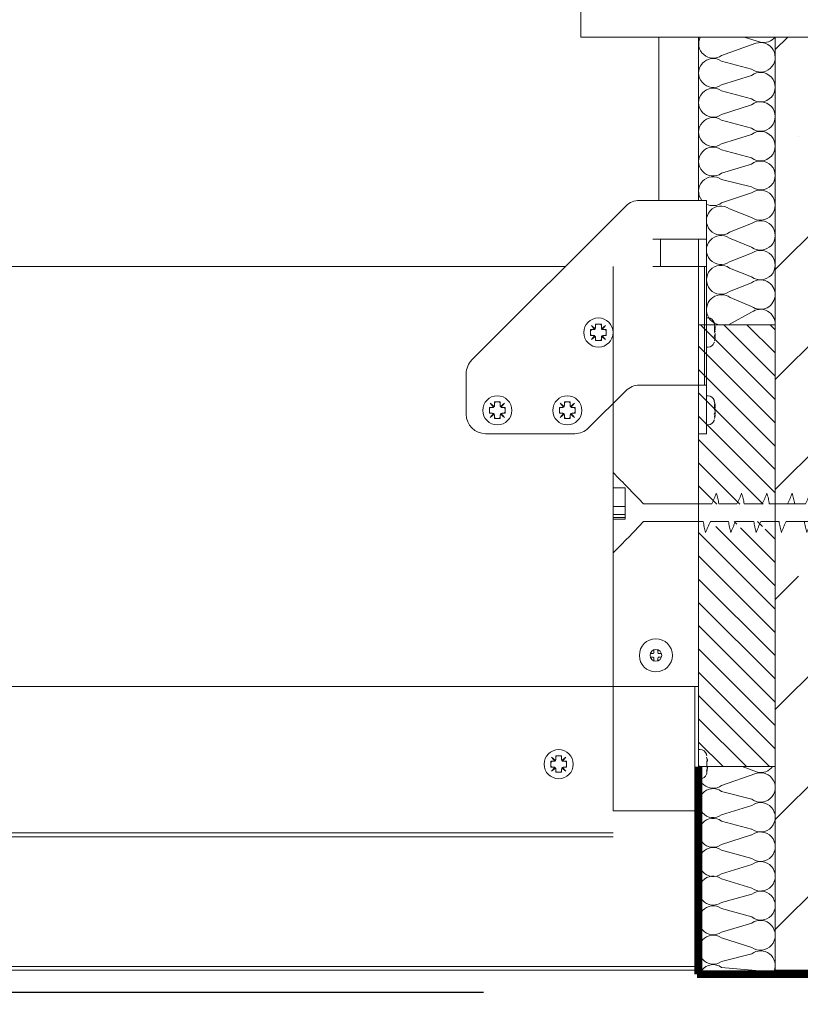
# Model space of a CAD drawing. Header units: inches. Extents: x 0 to 77643, y -44170 to 0.
# Tile 532 of 546: x 76485 to 76525, y -39522 to -39472. Entities that reach past the tile are written whole.
import ezdxf
from ezdxf.lldxf.tags import DXFTag

# ---------------------------------------------------------------- set-up
doc = ezdxf.new("R2010")
doc.units = ezdxf.units.IN
doc.header["$MEASUREMENT"] = 0
doc.layers.get('0').update_dxf_attribs({"lineweight": 0})
doc.layers.get('Defpoints').update_dxf_attribs({"lineweight": 0})
doc.layers.add('CONSTRUCTION', color=40, linetype='Continuous', lineweight=20)
doc.styles.get("Standard").update_dxf_attribs({"font": 'arial.ttf', "width": 0.75})
tags = doc.linetypes.add('HIDDEN2', pattern=[4.7625, 3.175, -1.5875]).pattern_tags.tags
tags[6:7] = [DXFTag(74, 4), DXFTag(75, 0), DXFTag(340, '0'), DXFTag(46, 0.0), DXFTag(50, 0.0), DXFTag(44, 0.0), DXFTag(45, 0.0)]
tags[4:5] = [DXFTag(74, 4), DXFTag(75, 0), DXFTag(340, '0'), DXFTag(46, 0.0), DXFTag(50, 0.0), DXFTag(44, 0.0), DXFTag(45, 0.0)]
doc.dimstyles.get("Standard").update_dxf_attribs({"dimtxt": 0.18, "dimasz": 0.18, "dimexe": 0.18, "dimexo": 0.0625, "dimgap": 0.09, "dimtad": 0, "dimtih": 1, "dimtoh": 1, "dimdec": 4, "dimzin": 0, "dimdsep": 46, "dimtxsty": 'Standard', "dimcen": 0.09, "dimadec": 0, "dimazin": 0, "dimtfac": 1, "dimtdec": 4, "dimtofl": 0, "dimtmove": 0, "dimatfit": 3, "dimfxl": 1, "dimtolj": 1, "dimtzin": 0, "dimarcsym": 0})

# ---------------------------------------------------------------- blocks, each defined once
blk = doc.blocks.new('*D1803')
at = {"color": 0, "linetype": 'Continuous', "lineweight": -2}
for p, q in [((76350.046, -39521.558), (76320.046, -39521.558)), ((76380.046, -39547.253), (76380.046, -39521.378)), ((76448.446, -39547.253), (76448.446, -39521.378)), ((76478.446, -39521.558), (76508.446, -39521.558))]:
    blk.add_line(p, q, dxfattribs=at)
at = {"color": 0}
for points in [[(76350.046, -39526.558), (76350.046, -39516.558), (76380.046, -39521.558)], [(76478.446, -39516.558), (76478.446, -39526.558), (76448.446, -39521.558)]]:
    blk.add_solid(points, dxfattribs=at)
at = {"layer": 'Defpoints', "color": 0}
for p in [(76448.446, -39521.558), (76380.046, -39547.316), (76448.446, -39547.316)]:
    blk.add_point(p, dxfattribs=at)
at = {"linetype": 'Continuous', "lineweight": 20, "ltscale": 12, "insert": (76414.246, -39501.558), "char_height": 30, "attachment_point": 5}
blk.add_mtext('\\A1;\\A1;W {}', dxfattribs=at)
blk = doc.blocks.new('A$C3FD35D1F')
at = {"layer": 'CONSTRUCTION', "linetype": 'Continuous'}
for p, q in [((0, 81.35), (0.04, 81.35)), ((0.04, 81.35), (4.38, 81.35)), ((4.39, 81.35), (4.38, 81.35)), ((4.38, 79.79), (4.38, 81.35)), ((4.39, 79.79), (4.39, 81.35)), ((4.6, 81.35), (4.39, 81.35)), ((4.6, 79.79), (4.6, 81.35)), ((4.96, 81.35), (4.6, 81.35)), ((4.96, 79.79), (4.96, 81.35)), ((6.01, 81.35), (4.96, 81.35)), ((6.01, 79.79), (6.01, 81.35)), ((8.39, 81.35), (6.01, 81.35)), ((8.39, 81.35), (10.36, 81.35)), ((8.39, 81.35), (8.39, 79.79)), ((10.36, 81.35), (10.4, 81.35)), ((8.39, 79.79), (4.38, 79.79)), ((4.07, 76.25), (4.07, 77.45)), ((6.33, 77.45), (6.33, 75.17)), ((4.07, 72.09), (4.07, 76.25)), ((6.33, 75.17), (6.33, 71.01)), ((4.07, 69.75), (4.07, 72.09)), ((6.33, 71.01), (6.33, 68.67)), ((4.07, 66.5), (4.07, 68.84)), ((6.33, 67.76), (6.33, 65.42)), ((4.07, 63.25), (4.07, 65.59)), ((6.33, 64.51), (6.33, 62.17)), ((4.07, 60), (4.07, 62.34)), ((6.33, 61.26), (6.33, 58.92)), ((4.07, 56.75), (4.07, 59.09)), ((6.33, 58.95), (6.33, 56.61)), ((4.07, 54.45), (4.07, 56.79)), ((6.33, 55.7), (6.33, 53.36)), ((4.07, 51.2), (4.07, 53.54)), ((6.33, 52.45), (6.33, 50.11)), ((4.07, 49.41), (4.07, 50.29)), ((6.33, 49.2), (6.33, 49.41))]:
    blk.add_line(p, q, dxfattribs=at)
for points, knots in [([(4.07, 77.45), (3.72, 77.75), (3.38, 78.08), (2.71, 78.72), (2.37, 79.05), (1.37, 80.03), (0.7, 80.69), (0.04, 81.35)], [0, 0, 0, 0, 0.25, 0.25, 0.5, 0.5, 1, 1, 1, 1]), ([(10.36, 81.35), (9.7, 80.69), (9.03, 80.03), (8.03, 79.05), (7.69, 78.72), (7.02, 78.08), (6.68, 77.75), (6.33, 77.45)], [0, 0, 0, 0, 0.5, 0.5, 0.75, 0.75, 1, 1, 1, 1]), ([(2.68, 69.45), (2.91, 69.51), (3.14, 69.57), (3.6, 69.68), (3.84, 69.73), (4.07, 69.75)], [0, 0, 0, 0, 0.5, 0.5, 1, 1, 1, 1]), ([(4.07, 68.84), (3.96, 68.9), (3.84, 68.96), (3.72, 69.01), (3.6, 69.07), (3.48, 69.12), (3.36, 69.17), (3.14, 69.27), (2.91, 69.36), (2.68, 69.45)], [0, 0, 0, 0, 0.258672, 0.258672, 0.258672, 0.517275, 0.517275, 0.517275, 1, 1, 1, 1]), ([(6.33, 68.67), (6.44, 68.61), (6.56, 68.56), (6.68, 68.5), (6.8, 68.45), (6.92, 68.4), (7.04, 68.35), (7.26, 68.25), (7.49, 68.16), (7.72, 68.08)], [0, 0, 0, 0, 0.259071, 0.259071, 0.259071, 0.518056, 0.518056, 0.518056, 1, 1, 1, 1]), ([(7.72, 68.08), (7.49, 68.01), (7.26, 67.94), (6.8, 67.83), (6.56, 67.78), (6.33, 67.76)], [0, 0, 0, 0, 0.5, 0.5, 1, 1, 1, 1]), ([(2.68, 66.2), (2.91, 66.26), (3.14, 66.32), (3.6, 66.43), (3.84, 66.48), (4.07, 66.5)], [0, 0, 0, 0, 0.5, 0.5, 1, 1, 1, 1]), ([(4.07, 65.59), (3.96, 65.65), (3.84, 65.71), (3.72, 65.76), (3.6, 65.82), (3.48, 65.87), (3.36, 65.92), (3.14, 66.02), (2.91, 66.11), (2.68, 66.2)], [0, 0, 0, 0, 0.258672, 0.258672, 0.258672, 0.517275, 0.517275, 0.517275, 1, 1, 1, 1]), ([(6.33, 65.42), (6.44, 65.36), (6.56, 65.31), (6.68, 65.25), (6.8, 65.2), (6.92, 65.15), (7.04, 65.1), (7.26, 65), (7.49, 64.91), (7.72, 64.83)], [0, 0, 0, 0, 0.259071, 0.259071, 0.259071, 0.518056, 0.518056, 0.518056, 1, 1, 1, 1]), ([(7.72, 64.83), (7.49, 64.76), (7.26, 64.69), (6.8, 64.58), (6.56, 64.53), (6.33, 64.51)], [0, 0, 0, 0, 0.5, 0.5, 1, 1, 1, 1]), ([(2.68, 62.95), (2.91, 63.01), (3.14, 63.07), (3.6, 63.18), (3.84, 63.23), (4.07, 63.25)], [0, 0, 0, 0, 0.5, 0.5, 1, 1, 1, 1]), ([(4.07, 62.34), (3.96, 62.4), (3.84, 62.46), (3.72, 62.51), (3.6, 62.57), (3.48, 62.62), (3.36, 62.67), (3.14, 62.77), (2.91, 62.86), (2.68, 62.95)], [0, 0, 0, 0, 0.258672, 0.258672, 0.258672, 0.517275, 0.517275, 0.517275, 1, 1, 1, 1]), ([(6.33, 62.17), (6.44, 62.11), (6.56, 62.06), (6.68, 62), (6.8, 61.95), (6.92, 61.9), (7.04, 61.85), (7.26, 61.75), (7.49, 61.66), (7.72, 61.58)], [0, 0, 0, 0, 0.259071, 0.259071, 0.259071, 0.518056, 0.518056, 0.518056, 1, 1, 1, 1]), ([(7.72, 61.58), (7.49, 61.51), (7.26, 61.44), (6.8, 61.33), (6.56, 61.28), (6.33, 61.26)], [0, 0, 0, 0, 0.5, 0.5, 1, 1, 1, 1]), ([(2.68, 59.7), (2.91, 59.76), (3.14, 59.82), (3.6, 59.93), (3.84, 59.98), (4.07, 60)], [0, 0, 0, 0, 0.5, 0.5, 1, 1, 1, 1]), ([(4.07, 59.09), (3.96, 59.15), (3.84, 59.21), (3.72, 59.26), (3.6, 59.32), (3.48, 59.37), (3.36, 59.42), (3.14, 59.52), (2.91, 59.61), (2.68, 59.7)], [0, 0, 0, 0, 0.258672, 0.258672, 0.258672, 0.517275, 0.517275, 0.517275, 1, 1, 1, 1]), ([(6.33, 58.92), (6.44, 58.86), (6.56, 58.81), (6.68, 58.75), (6.8, 58.7), (6.92, 58.65), (7.04, 58.6), (7.26, 58.5), (7.49, 58.41), (7.72, 58.33)], [0, 0, 0, 0, 0.259071, 0.259071, 0.259071, 0.518056, 0.518056, 0.518056, 1, 1, 1, 1]), ([(7.72, 58.33), (7.49, 58.26), (7.26, 58.19), (6.8, 58.08), (6.56, 58.03), (6.33, 58.01)], [0, 0, 0, 0, 0.5, 0.5, 1, 1, 1, 1]), ([(2.68, 56.45), (2.91, 56.51), (3.14, 56.57), (3.6, 56.68), (3.84, 56.73), (4.07, 56.75)], [0, 0, 0, 0, 0.5, 0.5, 1, 1, 1, 1]), ([(4.07, 55.84), (3.96, 55.9), (3.84, 55.96), (3.72, 56.01), (3.6, 56.07), (3.48, 56.12), (3.36, 56.17), (3.14, 56.27), (2.91, 56.36), (2.68, 56.45)], [0, 0, 0, 0, 0.258672, 0.258672, 0.258672, 0.517275, 0.517275, 0.517275, 1, 1, 1, 1]), ([(6.33, 56.61), (6.44, 56.55), (6.56, 56.5), (6.68, 56.44), (6.8, 56.39), (6.92, 56.34), (7.04, 56.29), (7.26, 56.19), (7.49, 56.1), (7.72, 56.02)], [0, 0, 0, 0, 0.259071, 0.259071, 0.259071, 0.518056, 0.518056, 0.518056, 1, 1, 1, 1]), ([(7.72, 56.02), (7.49, 55.95), (7.26, 55.89), (6.8, 55.78), (6.56, 55.73), (6.33, 55.7)], [0, 0, 0, 0, 0.5, 0.5, 1, 1, 1, 1]), ([(2.68, 54.14), (2.91, 54.2), (3.14, 54.27), (3.6, 54.38), (3.84, 54.42), (4.07, 54.45)], [0, 0, 0, 0, 0.5, 0.5, 1, 1, 1, 1]), ([(4.07, 53.54), (3.96, 53.6), (3.84, 53.65), (3.72, 53.71), (3.6, 53.76), (3.48, 53.81), (3.36, 53.86), (3.14, 53.96), (2.91, 54.05), (2.68, 54.14)], [0, 0, 0, 0, 0.258672, 0.258672, 0.258672, 0.517275, 0.517275, 0.517275, 1, 1, 1, 1]), ([(6.33, 53.36), (6.44, 53.3), (6.56, 53.25), (6.68, 53.19), (6.8, 53.14), (6.92, 53.09), (7.04, 53.04), (7.26, 52.94), (7.49, 52.85), (7.72, 52.77)], [0, 0, 0, 0, 0.259071, 0.259071, 0.259071, 0.518056, 0.518056, 0.518056, 1, 1, 1, 1]), ([(7.72, 52.77), (7.49, 52.7), (7.26, 52.64), (6.8, 52.53), (6.56, 52.48), (6.33, 52.45)], [0, 0, 0, 0, 0.5, 0.5, 1, 1, 1, 1]), ([(2.68, 50.89), (2.91, 50.95), (3.14, 51.02), (3.6, 51.13), (3.84, 51.17), (4.07, 51.2)], [0, 0, 0, 0, 0.5, 0.5, 1, 1, 1, 1]), ([(4.07, 50.29), (3.96, 50.35), (3.84, 50.4), (3.72, 50.46), (3.6, 50.51), (3.48, 50.56), (3.36, 50.61), (3.14, 50.71), (2.91, 50.8), (2.68, 50.89)], [0, 0, 0, 0, 0.258672, 0.258672, 0.258672, 0.517275, 0.517275, 0.517275, 1, 1, 1, 1]), ([(6.33, 49.41), (6.19, 48.87), (6.06, 48.33), (5.83, 47.54), (5.75, 47.27), (5.6, 46.89), (5.55, 46.76), (5.42, 46.51), (5.34, 46.35), (5.06, 46.34), (4.98, 46.5), (4.85, 46.75), (4.8, 46.88), (4.65, 47.27), (4.57, 47.53), (4.34, 48.33), (4.21, 48.87), (4.07, 49.41)], [0, 0, 0, 0, 0.25, 0.25, 0.375, 0.375, 0.4375, 0.4375, 0.5, 0.5, 0.5625, 0.5625, 0.625, 0.625, 0.75, 0.75, 1, 1, 1, 1]), ([(6.33, 50.11), (6.44, 50.05), (6.56, 50), (6.68, 49.94), (6.8, 49.89), (6.92, 49.84), (7.04, 49.79), (7.26, 49.69), (7.49, 49.6), (7.72, 49.52)], [0, 0, 0, 0, 0.259071, 0.259071, 0.259071, 0.518056, 0.518056, 0.518056, 1, 1, 1, 1]), ([(7.72, 49.52), (7.49, 49.45), (7.26, 49.39), (6.8, 49.28), (6.56, 49.23), (6.33, 49.2)], [0, 0, 0, 0, 0.5, 0.5, 1, 1, 1, 1])]:
    blk.add_open_spline(points, degree=3, knots=knots, dxfattribs=at)

msp = doc.modelspace()

# ---------------------------------------------------------------- hatches: boundary and pattern name
at = {"linetype": 'Continuous'}
h = msp.add_hatch(dxfattribs=at)
h.set_pattern_fill('ANSI35', color=256, scale=1.259843, angle=0.000009, style=0, pattern_type=2)
h.set_pattern_definition([(45, (75811.878, -40173.339), (-5.656854, 5.656854), []), (45, (75817.535, -40173.339), (-5.656854, 5.656854), [10, -2, 0, -2])])
edge = h.paths.add_edge_path()
edge.add_arc((76513.52712, -39499.7184), 59.70353, 339.6913855, 387.1869883)
edge.add_line((76566.63462, -39472.4401), (76523.44593, -39472.4401))
edge.add_line((76523.44593, -39472.4401), (76523.44593, -39520.4401))
edge.add_line((76523.44593, -39520.4401), (76569.51929, -39520.4401))
h = msp.add_hatch(dxfattribs=at)
h.set_pattern_fill('ANSI31', color=256, scale=0.266667, angle=90, style=0)
h.set_pattern_definition([(135, (76210.8384, -39465.8471), (-0.5986837, -0.5986837), [])])
h.paths.add_polyline_path([(76523.41774, -39495.9009), (76523.44593, -39496.00068), (76523.44593, -39487.23752), (76519.50854, -39487.24115), (76519.50854, -39496.45751), (76520.57951, -39496.45752), (76520.61413, -39496.38711), (76520.64708, -39496.31591), (76520.67873, -39496.24414), (76520.70938, -39496.17193), (76520.76446, -39496.03677), (76520.81774, -39495.90088), (76520.85659, -39496.03839), (76520.8922, -39496.17677), (76520.92277, -39496.31625), (76520.94351, -39496.45752), (76521.87951, -39496.45753), (76521.91413, -39496.38712), (76521.94708, -39496.31592), (76521.97873, -39496.24415), (76522.00938, -39496.17194), (76522.06446, -39496.03678), (76522.11774, -39495.90089), (76522.15659, -39496.03841), (76522.1922, -39496.17678), (76522.22277, -39496.31626), (76522.24351, -39496.45753), (76523.17951, -39496.45754), (76523.21413, -39496.38714), (76523.24708, -39496.31593), (76523.27873, -39496.24416), (76523.30938, -39496.17196), (76523.36446, -39496.03679)])
h.paths.add_polyline_path([(76523.44593, -39497.35821), (76523.11016, -39497.3582), (76523.07545, -39497.42856), (76523.04228, -39497.49966), (76523.01035, -39497.5713), (76522.97941, -39497.64338), (76522.9236, -39497.77874), (76522.86964, -39497.91485), (76522.83139, -39497.7773), (76522.79642, -39497.63889), (76522.76654, -39497.49939), (76522.74616, -39497.3582), (76521.81016, -39497.35819), (76521.77545, -39497.42855), (76521.74228, -39497.49965), (76521.71035, -39497.57129), (76521.67941, -39497.64337), (76521.6236, -39497.77872), (76521.56964, -39497.91483), (76521.53139, -39497.77729), (76521.49642, -39497.63888), (76521.46654, -39497.49938), (76521.44616, -39497.35819), (76520.51016, -39497.35818), (76520.47545, -39497.42853), (76520.44228, -39497.49964), (76520.41035, -39497.57128), (76520.37941, -39497.64336), (76520.3236, -39497.77871), (76520.26964, -39497.91482), (76520.23139, -39497.77728), (76520.19642, -39497.63887), (76520.16654, -39497.49937), (76520.14616, -39497.35818), (76519.50854, -39497.35817), (76519.50854, -39509.9572), (76523.44593, -39509.9572)])

# ---------------------------------------------------------------- linework, layer by layer
at = {"color": 7, "linetype": 'Continuous'}
for p, q in [((76513.45486, -39468.8401), (76513.45486, -39472.4401)), ((76513.45486, -39472.4401), (76527.69036, -39472.4401)), ((76517.45486, -39472.4401), (76517.45486, -39480.8401)), ((76523.50363, -39472.4401), (76519.45486, -39472.4401)), ((76519.50854, -39472.44144), (76519.50854, -39480.8401)), ((76519.80854, -39484.2401), (76517.55305, -39484.2401)), ((76519.80854, -39487.24087), (76519.80854, -39484.2401)), ((76519.50854, -39490.3401), (76519.50854, -39512.2401)), ((76455.45435, -39513.57711), (76515.10854, -39513.57711))]:
    msp.add_line(p, q, dxfattribs=at)
for p, q in [((76522.6923, -39472.70282), (76521.84448, -39472.4401)), ((76520.69018, -39473.3878), (76522.45215, -39472.76232)), ((76522.23304, -39474.08916), (76520.6889, -39473.68295)), ((76520.68883, -39474.8958), (76522.23311, -39474.41163)), ((76522.23304, -39475.62448), (76520.6889, -39475.20967)), ((76520.68883, -39476.42251), (76522.23311, -39475.92279)), ((76522.23304, -39477.13564), (76520.6889, -39476.71912)), ((76520.68883, -39477.93197), (76522.23311, -39477.44745)), ((76522.23304, -39478.6603), (76520.6889, -39478.2358)), ((76520.68883, -39479.44865), (76522.23311, -39478.97995)), ((76522.23304, -39480.14052), (76520.68501, -39479.76183)), ((76520.68494, -39480.97468), (76522.23311, -39480.45742)), ((76522.23304, -39481.71777), (76521.0889, -39481.27087)), ((76521.08883, -39482.48372), (76522.23311, -39482.03756)), ((76522.23304, -39483.25041), (76521.0889, -39482.78865)), ((76521.08883, -39484.0015), (76522.23311, -39483.56288)), ((76522.23304, -39484.77573), (76521.09676, -39484.32087)), ((76521.09669, -39485.53372), (76522.23303, -39485.07894)), ((76522.23295, -39486.29179), (76521.13255, -39485.83693)), ((76521.04696, -39487.24051), (76522.23294, -39486.595)), ((76520.68883, -39510.93952), (76522.45549, -39510.31404)), ((76522.52999, -39510.25453), (76521.75415, -39509.9572)), ((76522.23639, -39511.64087), (76520.6889, -39511.23467)), ((76520.69114, -39512.44751), (76522.23646, -39511.96334)), ((76522.23408, -39513.17619), (76520.6889, -39512.76138)), ((76520.68883, -39513.97423), (76522.23415, -39513.4745)), ((76522.23639, -39514.68735), (76520.6889, -39514.26172)), ((76520.68883, -39515.47457), (76522.23646, -39514.99916)), ((76522.23639, -39516.21201), (76520.6889, -39515.73375)), ((76520.68883, -39516.94659), (76522.23646, -39516.53166)), ((76522.23639, -39517.69223), (76520.6889, -39517.25978)), ((76520.68883, -39518.47262), (76522.23646, -39518.00913)), ((76522.23639, -39519.26949), (76520.6889, -39518.76882)), ((76520.68883, -39519.98166), (76522.23646, -39519.58927)), ((76522.85138, -39520.48563), (76520.6889, -39520.2866))]:
    msp.add_line(p, q)
at = {"linetype": 'Continuous'}
for p, q in [((76523.44593, -39472.4401), (76566.63462, -39472.4401)), ((76523.44593, -39520.4401), (76523.44593, -39472.4401)), ((76523.44593, -39520.4401), (76569.51929, -39520.4401))]:
    msp.add_line(p, q, dxfattribs=at)
at = {"color": 7, "ltscale": 25.4}
for p, q in [((76516.46727, -39480.8401), (76519.40854, -39480.8401)), ((76519.40854, -39480.8401), (76519.90854, -39480.8401)), ((76519.90854, -39482.8401), (76519.90854, -39480.8401)), ((76507.84595, -39489.04721), (76515.76016, -39481.13299)), ((76517.15305, -39482.8401), (76519.40854, -39482.8401)), ((76517.55305, -39484.2401), (76517.55305, -39482.8401)), ((76519.90854, -39482.8401), (76519.40854, -39482.8401)), ((76519.50854, -39482.8401), (76519.50854, -39484.2401)), ((76519.90854, -39482.8401), (76519.90854, -39484.2401)), ((76455.86489, -39484.2401), (76512.65305, -39484.2401)), ((76519.40854, -39484.2401), (76517.15305, -39484.2401)), ((76519.40854, -39484.2401), (76519.90854, -39484.2401)), ((76519.50854, -39484.2401), (76519.50854, -39490.3401)), ((76519.90847, -39487.24078), (76519.90854, -39484.2401)), ((76519.99173, -39486.8901), (76519.90854, -39486.8901)), ((76514.10305, -39487.4901), (76513.95305, -39487.4901)), ((76513.95305, -39487.4901), (76513.95305, -39487.7901)), ((76513.95305, -39487.4901), (76513.99305, -39487.5301)), ((76514.15587, -39487.47501), (76513.98851, -39487.27556)), ((76513.98851, -39487.27556), (76514.18797, -39487.44292)), ((76514.50305, -39487.20697), (76514.20305, -39487.20697)), ((76514.20305, -39487.20697), (76514.20305, -39487.3901)), ((76514.20305, -39487.20697), (76514.24305, -39487.24697)), ((76514.50305, -39487.20697), (76514.46305, -39487.24697)), ((76514.50305, -39487.3901), (76514.50305, -39487.20697)), ((76514.7176, -39487.27556), (76514.51814, -39487.44292)), ((76514.55023, -39487.47501), (76514.7176, -39487.27556)), ((76514.75305, -39487.4901), (76514.60305, -39487.4901)), ((76514.71305, -39487.5301), (76514.75305, -39487.4901)), ((76514.75305, -39487.7901), (76514.75305, -39487.4901)), ((76513.95305, -39487.7901), (76513.99305, -39487.7501)), ((76513.95305, -39487.7901), (76514.10305, -39487.7901)), ((76513.98851, -39488.00465), (76514.15587, -39487.80519)), ((76514.18797, -39487.83728), (76513.98851, -39488.00465)), ((76514.20305, -39487.8901), (76514.20305, -39488.05374)), ((76514.24305, -39488.01374), (76514.20305, -39488.05374)), ((76514.20305, -39488.05374), (76514.50305, -39488.05374)), ((76514.46305, -39488.01374), (76514.50305, -39488.05374)), ((76514.50305, -39488.05374), (76514.50305, -39487.8901)), ((76514.51814, -39487.83728), (76514.7176, -39488.00465)), ((76514.7176, -39488.00465), (76514.55023, -39487.80519)), ((76514.60305, -39487.7901), (76514.75305, -39487.7901)), ((76514.71305, -39487.7501), (76514.75305, -39487.7901)), ((76507.55305, -39491.8401), (76507.55305, -39489.75432)), ((76515.76016, -39490.63299), (76513.84595, -39492.54721)), ((76519.50854, -39490.3401), (76516.46727, -39490.3401)), ((76519.50854, -39490.3401), (76519.50854, -39505.8401)), ((76508.90305, -39491.4901), (76508.75305, -39491.4901)), ((76508.75305, -39491.4901), (76508.75305, -39491.7901)), ((76508.75305, -39491.4901), (76508.79305, -39491.5301)), ((76508.95587, -39491.47501), (76508.78851, -39491.27556)), ((76508.78851, -39491.27556), (76508.98797, -39491.44292)), ((76509.30305, -39491.20697), (76509.00305, -39491.20697)), ((76509.00305, -39491.20697), (76509.00305, -39491.3901)), ((76509.00305, -39491.20697), (76509.04305, -39491.24697)), ((76509.30305, -39491.20697), (76509.26305, -39491.24697)), ((76509.30305, -39491.3901), (76509.30305, -39491.20697)), ((76509.5176, -39491.27556), (76509.31814, -39491.44292)), ((76509.35023, -39491.47501), (76509.5176, -39491.27556)), ((76509.55305, -39491.4901), (76509.40305, -39491.4901)), ((76509.51305, -39491.5301), (76509.55305, -39491.4901)), ((76509.55305, -39491.7901), (76509.55305, -39491.4901)), ((76512.50305, -39491.4901), (76512.35305, -39491.4901)), ((76512.35305, -39491.4901), (76512.35305, -39491.7901)), ((76512.35305, -39491.4901), (76512.39305, -39491.5301)), ((76512.55587, -39491.47501), (76512.38851, -39491.27556)), ((76512.38851, -39491.27556), (76512.58797, -39491.44292)), ((76512.90305, -39491.20697), (76512.60305, -39491.20697)), ((76512.60305, -39491.20697), (76512.60305, -39491.3901)), ((76512.60305, -39491.20697), (76512.64305, -39491.24697)), ((76512.90305, -39491.20697), (76512.86305, -39491.24697)), ((76512.90305, -39491.3901), (76512.90305, -39491.20697)), ((76513.1176, -39491.27556), (76512.91814, -39491.44292)), ((76512.95023, -39491.47501), (76513.1176, -39491.27556)), ((76513.15305, -39491.4901), (76513.00305, -39491.4901)), ((76513.11305, -39491.5301), (76513.15305, -39491.4901)), ((76513.15305, -39491.7901), (76513.15305, -39491.4901)), ((76508.75305, -39491.7901), (76508.79305, -39491.7501)), ((76508.75305, -39491.7901), (76508.90305, -39491.7901)), ((76508.78851, -39492.00465), (76508.95587, -39491.80519)), ((76508.98797, -39491.83728), (76508.78851, -39492.00465)), ((76509.00305, -39491.8901), (76509.00305, -39492.05374)), ((76509.04305, -39492.01374), (76509.00305, -39492.05374)), ((76509.00305, -39492.05374), (76509.30305, -39492.05374)), ((76509.26305, -39492.01374), (76509.30305, -39492.05374)), ((76509.30305, -39492.05374), (76509.30305, -39491.8901)), ((76509.31814, -39491.83728), (76509.5176, -39492.00465)), ((76509.5176, -39492.00465), (76509.35023, -39491.80519)), ((76509.40305, -39491.7901), (76509.55305, -39491.7901)), ((76509.51305, -39491.7501), (76509.55305, -39491.7901)), ((76512.35305, -39491.7901), (76512.39305, -39491.7501)), ((76512.35305, -39491.7901), (76512.50305, -39491.7901)), ((76512.38851, -39492.00465), (76512.55587, -39491.80519)), ((76512.58797, -39491.83728), (76512.38851, -39492.00465)), ((76512.60305, -39491.8901), (76512.60305, -39492.05374)), ((76512.64305, -39492.01374), (76512.60305, -39492.05374)), ((76512.60305, -39492.05374), (76512.90305, -39492.05374)), ((76512.86305, -39492.01374), (76512.90305, -39492.05374)), ((76512.90305, -39492.05374), (76512.90305, -39491.8901)), ((76512.91814, -39491.83728), (76513.1176, -39492.00465)), ((76513.1176, -39492.00465), (76512.95023, -39491.80519)), ((76513.00305, -39491.7901), (76513.15305, -39491.7901)), ((76513.11305, -39491.7501), (76513.15305, -39491.7901)), ((76513.13884, -39492.8401), (76508.55305, -39492.8401)), ((76517.08065, -39504.1401), (76517.16854, -39504.1401)), ((76517.16854, -39504.3401), (76517.08065, -39504.3401)), ((76517.20854, -39504.1001), (76517.20854, -39504.01221)), ((76517.40854, -39504.01221), (76517.40854, -39504.1001)), ((76517.44854, -39504.1401), (76517.53643, -39504.1401)), ((76517.53643, -39504.3401), (76517.44854, -39504.3401)), ((76517.20854, -39504.46799), (76517.20854, -39504.3801)), ((76517.40854, -39504.3801), (76517.40854, -39504.46799)), ((76519.50854, -39505.8401), (76454.13827, -39505.8401)), ((76454.13827, -39505.8401), (76519.30854, -39505.8401)), ((76519.30854, -39505.8401), (76519.30854, -39520.1401)), ((76519.50854, -39505.8401), (76519.50854, -39512.2401)), ((76512.45854, -39509.40697), (76512.15854, -39509.40697)), ((76512.15854, -39509.40697), (76512.15854, -39509.5901)), ((76512.15854, -39509.40697), (76512.19854, -39509.44697)), ((76512.45854, -39509.40697), (76512.41854, -39509.44697)), ((76512.45854, -39509.5901), (76512.45854, -39509.40697)), ((76512.05854, -39509.6901), (76511.90854, -39509.6901)), ((76511.90854, -39509.6901), (76511.90854, -39509.9901)), ((76511.90854, -39509.6901), (76511.94854, -39509.7301)), ((76512.11136, -39509.67501), (76511.944, -39509.47556)), ((76511.944, -39509.47556), (76512.14345, -39509.64292)), ((76512.67308, -39509.47556), (76512.47363, -39509.64292)), ((76512.50572, -39509.67501), (76512.67308, -39509.47556)), ((76512.70854, -39509.6901), (76512.55854, -39509.6901)), ((76512.66854, -39509.7301), (76512.70854, -39509.6901)), ((76512.70854, -39509.9901), (76512.70854, -39509.6901)), ((76511.90854, -39509.9901), (76511.94854, -39509.9501)), ((76511.90854, -39509.9901), (76512.05854, -39509.9901)), ((76511.944, -39510.20465), (76512.11136, -39510.00519)), ((76512.14345, -39510.03728), (76511.944, -39510.20465)), ((76512.15854, -39510.0901), (76512.15854, -39510.25374)), ((76512.19854, -39510.21374), (76512.15854, -39510.25374)), ((76512.15854, -39510.25374), (76512.45854, -39510.25374)), ((76512.41854, -39510.21374), (76512.45854, -39510.25374)), ((76512.45854, -39510.25374), (76512.45854, -39510.0901)), ((76512.47363, -39510.03728), (76512.67308, -39510.20465)), ((76512.67308, -39510.20465), (76512.50572, -39510.00519)), ((76512.55854, -39509.9901), (76512.70854, -39509.9901)), ((76512.66854, -39509.9501), (76512.70854, -39509.9901)), ((76519.90814, -39510.20465), (76519.95666, -39510.00519)), ((76519.92846, -39510.25374), (76519.93433, -39510.25374)), ((76519.93139, -39509.9901), (76519.95355, -39509.9901)), ((76519.50854, -39510.5901), (76519.59173, -39510.5901)), ((76519.30854, -39512.2401), (76519.30854, -39520.1401)), ((76519.50854, -39512.2401), (76519.30854, -39512.2401)), ((76519.50854, -39512.2401), (76519.50854, -39520.4401)), ((76457.46135, -39520.2401), (76519.30854, -39520.2401)), ((76457.53496, -39520.4401), (76519.50854, -39520.4401)), ((76519.30854, -39520.1401), (76519.30854, -39520.2401)), ((76519.30854, -39520.4401), (76519.30854, -39520.2401)), ((76519.30854, -39520.4401), (76519.30854, -39520.2401))]:
    msp.add_line(p, q, dxfattribs=at)
at = {"color": 7, "linetype": 'HIDDEN2'}
for p, q in [((76515.10854, -39512.2401), (76515.10854, -39484.2401)), ((76515.10854, -39512.2401), (76519.50854, -39512.2401)), ((76455.40681, -39513.37635), (76515.10854, -39513.37635))]:
    msp.add_line(p, q, dxfattribs=at)
at = {"color": 7, "linetype": 'HIDDEN2', "ltscale": 0.1}
for p, q in [((76519.80854, -39490.3401), (76519.80854, -39487.24087)), ((76519.90854, -39490.3401), (76519.90847, -39487.24078)), ((76520.35666, -39487.7593), (76520.33977, -39487.7593)), ((76519.90854, -39490.3401), (76519.90854, -39490.63299)), ((76519.90854, -39492.54721), (76519.90854, -39490.63299)), ((76519.99173, -39490.8901), (76519.90854, -39490.8901)), ((76520.30814, -39491.83782), (76520.35666, -39491.71739)), ((76520.35666, -39491.7593), (76520.33977, -39491.7593)), ((76519.90854, -39492.3901), (76519.99173, -39492.3901))]:
    msp.add_line(p, q, dxfattribs=at)
at = {"color": 7, "linetype": 'HIDDEN2', "ltscale": 0.05}
for p, q in [((76520.30814, -39487.16398), (76520.35666, -39487.41223)), ((76520.30814, -39487.83782), (76520.35666, -39487.71739)), ((76519.90854, -39488.3901), (76519.99173, -39488.3901)), ((76519.90854, -39490.3401), (76519.50854, -39490.3401)), ((76520.30814, -39491.16398), (76520.35666, -39491.41223)), ((76519.90854, -39492.54721), (76519.90854, -39492.8401)), ((76519.90854, -39492.8401), (76519.50854, -39492.8401))]:
    msp.add_line(p, q, dxfattribs=at)
at = {"color": 7, "linetype": 'HIDDEN2', "ltscale": 30}
for p, q in [((76519.59173, -39509.0901), (76519.50854, -39509.0901)), ((76519.924, -39509.40697), (76519.93005, -39509.40697)), ((76519.90814, -39509.47556), (76519.95666, -39509.64292)), ((76519.95355, -39509.6901), (76519.93139, -39509.6901))]:
    msp.add_line(p, q, dxfattribs=at)
msp.add_lwpolyline([(76523.44593, -39509.9572), (76519.50854, -39509.9572), (76519.50854, -39487.24115), (76523.44593, -39487.23752), (76523.44593, -39509.9572)])
at = {"const_width": 0.4}
for points in [[(76519.49335, -39520.64272), (76519.49335, -39509.95964)], [(76519.43187, -39520.64108), (76526.66469, -39520.63814)]]:
    msp.add_lwpolyline(points, dxfattribs=at)
at = {"color": 7, "ltscale": 25.4}
for centre, radius in [((76514.35305, -39487.6401), 0.75), ((76509.15305, -39491.6401), 0.75), ((76512.75305, -39491.6401), 0.75), ((76517.30854, -39504.2401), 0.85), ((76517.30854, -39504.2401), 0.3), ((76512.30854, -39509.8401), 0.75)]:
    msp.add_circle(centre, radius, dxfattribs=at)
for centre, radius, start, end in [((76513.52712, -39499.7184), 59.70353, 92.7899615, 87.3941155), ((76520.25584, -39472.78136), 0.74595, 152.775483, 305.610484), ((76522.85907, -39471.96893), 0.75259, 257.196982, 321.239984), ((76522.6879, -39473.48276), 0.75803, 233.126766, 108.119582), ((76520.25449, -39474.28935), 0.74595, 54.382842, 305.610484), ((76522.6879, -39475.01808), 0.75803, 233.126766, 126.866561), ((76520.25449, -39475.81607), 0.74595, 54.382842, 305.610484), ((76522.6879, -39476.52924), 0.75803, 233.126766, 126.866561), ((76520.25449, -39477.32552), 0.74595, 54.382842, 305.610484), ((76522.6879, -39478.0539), 0.75803, 233.126766, 126.866561), ((76520.25449, -39478.8422), 0.74595, 54.382842, 305.610484), ((76522.70097, -39479.56026), 0.74542, 231.117018, 128.876008), ((76520.25059, -39480.36823), 0.74595, 54.382842, 219.241017), ((76522.67602, -39481.08762), 0.77027, 234.89402, 125.099558), ((76520.25059, -39480.36823), 0.74595, 242.706432, 305.610484), ((76520.65449, -39481.87727), 0.74595, 54.382842, 305.610484), ((76522.6879, -39482.64401), 0.75803, 233.126766, 126.866561), ((76520.65449, -39483.39505), 0.74595, 54.382842, 305.610484), ((76522.6879, -39484.16933), 0.75803, 233.126766, 126.866561), ((76520.66235, -39484.92727), 0.74595, 54.382842, 305.610484), ((76522.68781, -39485.68539), 0.75803, 359.996663, 126.866561), ((76520.68364, -39486.46888), 0.77516, 54.611903, 264.539), ((76522.68781, -39485.68539), 0.75803, 233.126766, 359.996663), ((76522.68772, -39487.20145), 0.75803, 357.272292, 126.866561), ((76520.25449, -39510.33307), 0.74595, 152.775483, 305.610484), ((76522.69124, -39511.03448), 0.75803, 233.126766, 108.119582), ((76522.69676, -39509.52065), 0.75259, 257.196982, 324.545164), ((76520.25449, -39511.84106), 0.74595, 54.382842, 305.610484), ((76522.69124, -39512.56979), 0.75803, 233.126766, 126.866561), ((76520.25449, -39513.36778), 0.74595, 54.382842, 305.610484), ((76522.69124, -39514.08095), 0.75803, 233.126766, 126.866561), ((76520.25449, -39514.86812), 0.74595, 54.382842, 305.610484), ((76522.69124, -39515.60561), 0.75803, 233.126766, 126.866561), ((76520.25449, -39516.34015), 0.74595, 54.382842, 305.610484), ((76522.70431, -39517.11198), 0.74542, 231.117018, 128.876008), ((76520.25449, -39517.86617), 0.74595, 54.382842, 305.610484), ((76522.67937, -39518.63933), 0.77027, 234.89402, 125.099558), ((76520.25449, -39519.37522), 0.74595, 54.382842, 305.610484), ((76522.69124, -39520.19572), 0.75803, 337.514476, 126.866561), ((76520.25449, -39520.89299), 0.74595, 54.382842, 141.816438)]:
    msp.add_arc(centre, radius, start, end)
for centre, radius, start, end in [((76516.46727, -39481.8401), 1, 90, 135), ((76519.99173, -39487.22083), 0.33073, 16.923655, 90), ((76519.16011, -39487.47388), 1.2, 15.699191, 16.923655), ((76514.10305, -39487.3901), 0.1, 269.999642, 301.884038), ((76514.10305, -39487.3901), 0.1, 301.88368, 328.11632), ((76514.10278, -39487.39002), 0.10027, 328.160977, 359.955343), ((76514.60305, -39487.3901), 0.1, 179.999642, 211.884038), ((76514.60305, -39487.3901), 0.1, 211.88368, 238.11632), ((76514.60313, -39487.38983), 0.10027, 238.160977, 269.955343), ((76514.10298, -39487.89038), 0.10027, 58.160977, 89.955343), ((76514.10305, -39487.8901), 0.1, 31.88368, 58.11632), ((76514.10306, -39487.8901), 0.1, 0, 31.884038), ((76514.60333, -39487.89018), 0.10027, 148.160977, 179.955343), ((76514.60305, -39487.8901), 0.1, 121.88368, 148.11632), ((76514.60305, -39487.8901), 0.1, 89.999642, 121.884038), ((76508.55305, -39489.75432), 1, 135, 180), ((76516.46727, -39491.3401), 1, 90, 135), ((76508.90305, -39491.3901), 0.1, 269.999642, 301.884038), ((76508.90305, -39491.3901), 0.1, 301.88368, 328.11632), ((76508.90278, -39491.39002), 0.10027, 328.160977, 359.955343), ((76509.40305, -39491.3901), 0.1, 179.999642, 211.884038), ((76509.40305, -39491.3901), 0.1, 211.88368, 238.11632), ((76509.40313, -39491.38983), 0.10027, 238.160977, 269.955343), ((76512.50305, -39491.3901), 0.1, 269.999642, 301.884038), ((76512.50305, -39491.3901), 0.1, 301.88368, 328.11632), ((76512.50278, -39491.39002), 0.10027, 328.160977, 359.955343), ((76513.00305, -39491.3901), 0.1, 179.999642, 211.884038), ((76513.00305, -39491.3901), 0.1, 211.88368, 238.11632), ((76513.00313, -39491.38983), 0.10027, 238.160977, 269.955343), ((76508.55305, -39491.8401), 1, 180, 270), ((76508.90298, -39491.89038), 0.10027, 58.160977, 89.955343), ((76508.90305, -39491.8901), 0.1, 31.88368, 58.11632), ((76508.90306, -39491.8901), 0.1, 0, 31.884038), ((76509.40333, -39491.89018), 0.10027, 148.160977, 179.955343), ((76509.40305, -39491.8901), 0.1, 121.88368, 148.11632), ((76509.40305, -39491.8901), 0.1, 89.999642, 121.884038), ((76512.50298, -39491.89038), 0.10027, 58.160977, 89.955343), ((76512.50305, -39491.8901), 0.1, 31.88368, 58.11632), ((76512.50306, -39491.8901), 0.1, 0, 31.884038), ((76513.00333, -39491.89018), 0.10027, 148.160977, 179.955343), ((76513.00305, -39491.8901), 0.1, 121.88368, 148.11632), ((76513.00305, -39491.8901), 0.1, 89.999642, 121.884038), ((76513.13884, -39491.8401), 1, 270, 315), ((76517.16854, -39504.1001), 0.04, 270, 0), ((76517.16854, -39504.3801), 0.04, 0, 90), ((76517.44854, -39504.1001), 0.04, 180, 270), ((76517.44854, -39504.3801), 0.04, 90, 180), ((76512.05854, -39509.5901), 0.1, 269.999642, 301.884038), ((76512.05854, -39509.5901), 0.1, 301.88368, 328.11632), ((76512.05827, -39509.59002), 0.10027, 328.160977, 359.955343), ((76512.55854, -39509.5901), 0.1, 179.999642, 211.884038), ((76512.55854, -39509.5901), 0.1, 211.88368, 238.11632), ((76512.55862, -39509.58983), 0.10027, 238.160977, 269.955343), ((76512.05846, -39510.09038), 0.10027, 58.160977, 89.955343), ((76512.05854, -39510.0901), 0.1, 31.88368, 58.11632), ((76512.05854, -39510.0901), 0.1, 0, 31.884038), ((76512.55881, -39510.09018), 0.10027, 148.160977, 179.955343), ((76512.55854, -39510.0901), 0.1, 121.88368, 148.11632), ((76512.55854, -39510.0901), 0.1, 89.999642, 121.884038), ((76519.59173, -39510.25937), 0.33073, 270, 343.076345), ((76519.42315, -39509.97334), 0.53733, 334.502046, 353.165246), ((76518.76011, -39510.00633), 1.2, 343.076345, 348.091138), ((76519.08903, -39510.01268), 0.86798, 354.882522, 358.37577)]:
    msp.add_arc(centre, radius, start, end, dxfattribs=at)
at = {"color": 7, "linetype": 'HIDDEN2', "ltscale": 0.05}
for centre, radius, start, end in [((76519.39676, -39487.47605), 0.96333, 4.836684, 18.90183), ((76520.12697, -39487.46052), 0.23304, 13.529025, 32.276791), ((76518.73751, -39487.47471), 1.59254, 355.005968, 4.994032), ((76520.12707, -39487.73775), 0.23294, 13.52478, 32.281037), ((76519.23755, -39487.45907), 1.12115, 5.491902, 12.67135), ((76519.23774, -39487.57359), 1.12095, 5.491272, 8.209331), ((76519.56282, -39487.43054), 0.79464, 2.576381, 5.689317), ((76519.59589, -39487.53689), 0.76093, 1.203895, 5.321034), ((76520.16324, -39487.56238), 0.19342, 349.708819, 359.869468), ((76520.16324, -39487.71783), 0.19342, 0.130532, 10.291181), ((76519.99173, -39488.05937), 0.33073, 270, 343.076345), ((76519.99173, -39491.22083), 0.33073, 16.923655, 90), ((76519.99173, -39492.05937), 0.33073, 270, 343.076345)]:
    msp.add_arc(centre, radius, start, end, dxfattribs=at)
at = {"color": 7, "linetype": 'HIDDEN2', "ltscale": 0.1}
for centre, radius, start, end in [((76520.19148, -39487.71149), 0.17196, 312.720684, 343.855526), ((76519.16011, -39487.80633), 1.2, 343.076345, 344.32865), ((76519.23774, -39487.70661), 1.12095, 347.32802, 354.508728), ((76519.23755, -39487.82114), 1.12115, 347.32865, 354.508098), ((76520.04801, -39488.00979), 0.28911, 348.573037, 11.426963), ((76519.59589, -39487.74331), 0.76093, 354.678966, 358.796105), ((76519.56282, -39487.84966), 0.79464, 354.310683, 357.423619), ((76519.16011, -39491.47388), 1.2, 15.699191, 16.923655), ((76519.39676, -39491.47605), 0.96333, 4.836684, 18.90183), ((76520.12697, -39491.46052), 0.23304, 13.529025, 32.276791), ((76518.73751, -39491.47471), 1.59254, 355.005968, 4.994032), ((76520.12707, -39491.73775), 0.23294, 13.52478, 32.281037), ((76519.23755, -39491.45907), 1.12115, 5.491902, 12.67135), ((76519.23774, -39491.57359), 1.12095, 5.491272, 8.209331), ((76519.56282, -39491.43054), 0.79464, 2.576381, 5.689317), ((76519.59589, -39491.53689), 0.76093, 1.203895, 5.321034), ((76520.16324, -39491.56238), 0.19342, 349.708819, 359.869468), ((76520.16324, -39491.71783), 0.19342, 0.130532, 10.291181), ((76520.19148, -39491.71149), 0.17196, 312.720684, 343.855526), ((76519.16011, -39491.80633), 1.2, 343.076345, 344.32865), ((76519.23774, -39491.70661), 1.12095, 347.32802, 354.508728), ((76519.23755, -39491.82114), 1.12115, 347.32865, 354.508098), ((76520.04801, -39492.00979), 0.28911, 348.573037, 11.426963), ((76519.59589, -39491.74331), 0.76093, 354.678966, 358.796105), ((76519.56282, -39491.84966), 0.79464, 354.310683, 357.423619)]:
    msp.add_arc(centre, radius, start, end, dxfattribs=at)
at = {"color": 7, "linetype": 'HIDDEN2', "ltscale": 30}
for centre, radius, start, end in [((76519.59173, -39509.42083), 0.33073, 16.923655, 90), ((76518.76011, -39509.67388), 1.2, 12.860933, 16.923655), ((76519.22407, -39509.74758), 0.73617, 5.657308, 21.685684), ((76519.08706, -39509.66764), 0.86995, 1.628188, 5.113521)]:
    msp.add_arc(centre, radius, start, end, dxfattribs=at)
at = {"color": 7, "ltscale": 25.4}
for centre, major_axis, start_param, end_param in [((76517.08065, -39504.1801), (-0.07211, 0), 4.71238898, 5.71639454), ((76517.08065, -39504.3001), (0.07211, 0), 3.70838342, 4.71238898), ((76517.24854, -39504.01221), (0, -0.07211), 3.70838341, 4.71238898), ((76517.36854, -39504.01221), (0, 0.07211), 4.71238898, 5.71639454), ((76517.53643, -39504.1801), (-0.07211, 0), 3.70838342, 4.71238898), ((76517.53643, -39504.3001), (0.07211, 0), 4.71238898, 5.71639454), ((76517.24854, -39504.46799), (0, -0.07211), 4.71238898, 5.71639454), ((76517.36854, -39504.46799), (0, 0.07211), 3.70838342, 4.71238898)]:
    msp.add_ellipse(centre, major_axis=major_axis, ratio=0.5547002, start_param=start_param, end_param=end_param, dxfattribs=at)
at = {"color": 7, "linetype": 'HIDDEN2', "ltscale": 0.05}
msp.add_open_spline([(76520.35612, -39487.41358), (76520.35557, -39487.41358), (76520.35473, -39487.41102), (76520.35355, -39487.40601)], degree=3, dxfattribs=at)
at = {"color": 7, "linetype": 'HIDDEN2', "ltscale": 0.1}
for points in [[(76520.35666, -39487.86797), (76520.35653, -39487.86707), (76520.35635, -39487.86662), (76520.35612, -39487.86662)], [(76520.35612, -39491.41358), (76520.35557, -39491.41358), (76520.35473, -39491.41102), (76520.35355, -39491.40601)], [(76520.35666, -39491.86797), (76520.35653, -39491.86707), (76520.35635, -39491.86662), (76520.35612, -39491.86662)]]:
    msp.add_open_spline(points, degree=3, dxfattribs=at)
at = {"color": 7, "linetype": 'HIDDEN2', "ltscale": 30}
msp.add_open_spline([(76519.93139, -39509.6901), (76519.93527, -39509.73976), (76519.93711, -39509.7897), (76519.93712, -39509.8901), (76519.93529, -39509.94026), (76519.93139, -39509.9901)], degree=3, knots=[0, 0, 0, 0, 0.5, 0.5, 1, 1, 1, 1], dxfattribs=at)
msp.add_open_spline([(76519.95666, -39509.67501), (76519.95622, -39509.68489), (76519.95523, -39509.6901), (76519.95355, -39509.6901)], degree=3, dxfattribs=at)
at = {"color": 7, "ltscale": 25.4}
msp.add_open_spline([(76519.95355, -39510.0901), (76519.95107, -39510.11764), (76519.94777, -39510.14514), (76519.93937, -39510.20006), (76519.93436, -39510.22697), (76519.92846, -39510.25374)], degree=3, knots=[0, 0, 0, 0, 0.5, 0.5, 1, 1, 1, 1], dxfattribs=at)
msp.add_open_spline([(76519.95355, -39509.9901), (76519.95523, -39509.9901), (76519.95622, -39509.99541), (76519.95666, -39510.00519)], degree=3, dxfattribs=at)

# ---------------------------------------------------------------- block references
at = {"color": 2, "xscale": 0.4, "yscale": 0.4, "zscale": 0.4, "rotation": 90}
msp.add_blockref('A$C3FD35D1F', (76547.64779, -39498.9878), dxfattribs=at)

# ---------------------------------------------------------------- dimensions: what is measured, and where the dimension line sits
at = {"color": 6, "linetype": 'Continuous', "lineweight": 20}
dim = msp.add_linear_dim(base=(76448.44601, -39521.55843), p1=(76380.04601, -39547.31562), p2=(76448.44601, -39547.31562), angle=0, text='\\A1;W {}', dimstyle='Standard', override={"dimtxt": 30, "dimasz": 30, "dimgap": 5, "dimtad": 1, "dimtih": 0, "dimtoh": 0, "dimclrt": 256}, dxfattribs=at)
dim.commit()
dim.dimension.update_dxf_attribs({"geometry": '*D1803', "text_midpoint": (76414.24601, -39521.55843), "dimtype": 161})

doc.saveas('drawing.dxf')
